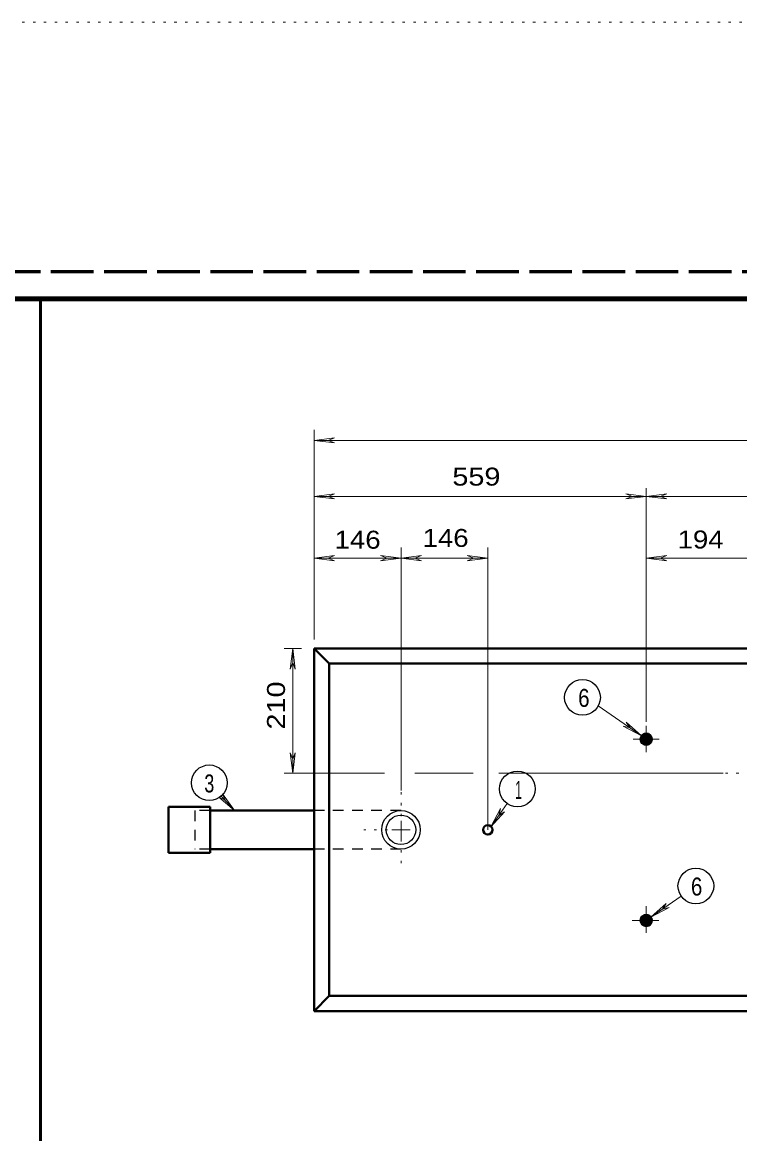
# Model space of a CAD drawing. Extents: x 312583 to 312854, y 144419 to 144597.
# Drawn here: x 312643.98 to 312674.35, y 144549.76 to 144596.78 of the extents above; entities that cross this region are included whole.
import ezdxf

# ---------------------------------------------------------------- set-up
doc = ezdxf.new("R2010")
doc.units = 0
doc.header["$LTSCALE"] = 0.3
for name, pattern in [('DOTTED', [1.5, 0.3, -1.2]), ('LONG_DASHED', [7.5, 6, -1.5]), ('SHORT_DASHED', [2.7, 1.5, -1.2])]:
    doc.linetypes.add(name, pattern=pattern)
for name, color, linetype, lineweight in [('1', 7, 'Continuous', 25), ('2', 7, 'Continuous', 13), ('63', 7, 'DOTTED', 13)]:
    doc.layers.add(name, color=color, linetype=linetype, lineweight=lineweight)

msp = doc.modelspace()

# ---------------------------------------------------------------- linework, layer by layer
at = {"layer": '1', "linetype": 'LONG_DASHED', "lineweight": 60}
msp.add_line((312851.75, 144586.2246), (312583.526, 144586.2246), dxfattribs=at)
at = {"layer": '1', "lineweight": 53}
msp.add_line((312644.7589, 144522.3988), (312644.7589, 144585.0846), dxfattribs=at)
at = {"layer": '1', "lineweight": 40}
for p, q in [((312656.3351, 144570.2833), (312706.1684, 144570.2833)), ((312656.3351, 144570.2833), (312656.3351, 144554.9499)), ((312656.9791, 144569.6469), (312656.3351, 144570.2833)), ((312656.9791, 144569.6469), (312705.5321, 144569.6469)), ((312656.9791, 144569.6469), (312656.9791, 144555.5863)), ((312651.9344, 144563.5903), (312650.1787, 144563.5903)), ((312650.1787, 144563.5903), (312650.1787, 144561.6429)), ((312651.9344, 144563.5903), (312651.9344, 144561.6429)), ((312656.3351, 144563.4293), (312651.9344, 144563.4293)), ((312651.9344, 144561.6429), (312650.1787, 144561.6429)), ((312656.3351, 144561.8039), (312651.9344, 144561.8039)), ((312656.3351, 144554.9499), (312656.9791, 144555.5863)), ((312656.9791, 144555.5863), (312705.5321, 144555.5863)), ((312656.3351, 144554.9499), (312706.1684, 144554.9499))]:
    msp.add_line(p, q, dxfattribs=at)
at = {"layer": '1', "linetype": 'SHORT_DASHED'}
for p, q in [((312651.2904, 144563.4293), (312651.2904, 144561.8039)), ((312651.9344, 144563.4293), (312651.2904, 144563.4293)), ((312660.0151, 144563.4293), (312656.3351, 144563.4293)), ((312651.9344, 144561.8039), (312651.2904, 144561.8039)), ((312660.0151, 144561.8039), (312656.3351, 144561.8039))]:
    msp.add_line(p, q, dxfattribs=at)
at = {"layer": '1', "lineweight": 158}
msp.add_lwpolyline([(312616.5, 144423.1446), (312616.5, 144585.0846), (312849, 144585.0846)], dxfattribs=at)
at = {"layer": '1', "lineweight": 40}
for centre, radius in [((312670.3938, 144566.4493), 0.2396), ((312670.3938, 144566.4493), 0.2156), ((312670.3938, 144566.4493), 0.1941), ((312670.3938, 144566.4493), 0.1747), ((312670.3938, 144566.4493), 0.1572), ((312670.3938, 144566.4493), 0.1415), ((312670.3938, 144566.4493), 0.1273), ((312670.3938, 144566.4493), 0.1146), ((312670.3938, 144566.4493), 0.1031), ((312670.3938, 144566.4493), 0.0928), ((312670.3938, 144566.4493), 0.0835), ((312670.3938, 144566.4493), 0.0752), ((312670.3938, 144566.4493), 0.0677), ((312670.3938, 144566.4493), 0.0609), ((312670.3938, 144566.4493), 0.0548), ((312663.6855, 144562.616), 0.1996), ((312670.3938, 144558.7826), 0.2396), ((312670.3938, 144558.7826), 0.2156), ((312670.3938, 144558.7826), 0.1941), ((312670.3938, 144558.7826), 0.1747), ((312670.3938, 144558.7826), 0.1572), ((312670.3938, 144558.7826), 0.1415), ((312670.3938, 144558.7826), 0.1273), ((312670.3938, 144558.7826), 0.1146), ((312670.3938, 144558.7826), 0.1031), ((312670.3938, 144558.7826), 0.0928), ((312670.3938, 144558.7826), 0.0835), ((312670.3938, 144558.7826), 0.0752), ((312670.3938, 144558.7826), 0.0677), ((312670.3938, 144558.7826), 0.0609), ((312670.3938, 144558.7826), 0.0548)]:
    msp.add_circle(centre, radius, dxfattribs=at)
at = {"layer": '1'}
for radius in [0.8146, 0.6232]:
    msp.add_circle((312660.0119, 144562.616), radius, dxfattribs=at)
at = {"layer": '2'}
for p, q in [((312656.3351, 144570.6743), (312656.3351, 144579.5369)), ((312656.3351, 144579.0923), (312657.2014, 144579.1996)), ((312656.3351, 144579.0923), (312705.5321, 144579.0923)), ((312656.3351, 144579.0923), (312657.2014, 144578.9849)), ((312657.2014, 144579.1996), (312656.9254, 144579.0923)), ((312657.2014, 144578.9849), (312656.9254, 144579.0923)), ((312656.3351, 144576.7233), (312657.2014, 144576.8306)), ((312656.3351, 144576.7233), (312657.2014, 144576.6159)), ((312656.3351, 144576.7233), (312670.3957, 144576.7233)), ((312657.2014, 144576.8306), (312656.9254, 144576.7233)), ((312657.2014, 144576.6159), (312656.9254, 144576.7233)), ((312669.5294, 144576.8306), (312669.8054, 144576.7233)), ((312670.3957, 144576.7233), (312669.5294, 144576.8306)), ((312669.5294, 144576.6159), (312669.8054, 144576.7233)), ((312670.3957, 144576.7233), (312669.5294, 144576.6159)), ((312670.3957, 144567.1783), (312670.3957, 144577.0683)), ((312670.3957, 144576.7233), (312671.2621, 144576.8306)), ((312670.3957, 144576.7233), (312692.1154, 144576.7233)), ((312670.3957, 144576.7233), (312671.2621, 144576.6159)), ((312671.2621, 144576.8306), (312670.9861, 144576.7233)), ((312671.2621, 144576.6159), (312670.9861, 144576.7233)), ((312660.0151, 144564.2726), (312660.0151, 144574.5613)), ((312663.6874, 144562.6166), (312663.6874, 144574.5613)), ((312656.3351, 144574.1089), (312657.2014, 144574.2163)), ((312656.3351, 144574.1089), (312660.0151, 144574.1089)), ((312656.3351, 144574.1089), (312657.2014, 144574.0016)), ((312657.2014, 144574.2163), (312656.9254, 144574.1089)), ((312657.2014, 144574.0016), (312656.9254, 144574.1089)), ((312659.1487, 144574.2163), (312659.4247, 144574.1089)), ((312660.0151, 144574.1089), (312659.1487, 144574.2163)), ((312659.1487, 144574.0016), (312659.4247, 144574.1089)), ((312660.0151, 144574.1089), (312659.1487, 144574.0016)), ((312660.0151, 144574.1089), (312660.8814, 144574.2163)), ((312660.0151, 144574.1089), (312663.6874, 144574.1089)), ((312660.0151, 144574.1089), (312660.8814, 144574.0016)), ((312660.8814, 144574.2163), (312660.6054, 144574.1089)), ((312660.8814, 144574.0016), (312660.6054, 144574.1089)), ((312662.8211, 144574.2163), (312663.0971, 144574.1089)), ((312663.6874, 144574.1089), (312662.8211, 144574.2163)), ((312662.8211, 144574.0016), (312663.0971, 144574.1089)), ((312663.6874, 144574.1089), (312662.8211, 144574.0016)), ((312670.3957, 144574.1089), (312671.2621, 144574.2163)), ((312670.3957, 144574.1089), (312675.2641, 144574.1089)), ((312670.3957, 144574.1089), (312671.2621, 144574.0016)), ((312671.2621, 144574.2163), (312670.9861, 144574.1089)), ((312671.2621, 144574.0016), (312670.9861, 144574.1089)), ((312655.7984, 144570.2833), (312655.0624, 144570.2833)), ((312655.4304, 144570.2833), (312655.3231, 144569.4169)), ((312655.4304, 144565.0086), (312655.4304, 144570.2833)), ((312655.4304, 144570.2833), (312655.5377, 144569.4169)), ((312655.3231, 144569.4169), (312655.4304, 144569.6929)), ((312655.5377, 144569.4169), (312655.4304, 144569.6929)), ((312668.3641, 144567.8606), (312670.1964, 144566.5879)), ((312669.4221, 144566.9943), (312669.7134, 144566.9253)), ((312670.1964, 144566.5879), (312669.4221, 144566.9943)), ((312669.5447, 144567.1706), (312669.7134, 144566.9253)), ((312670.1964, 144566.5879), (312669.5447, 144567.1706)), ((312670.3957, 144565.9056), (312670.3957, 144567.0096)), ((312670.9401, 144566.4499), (312669.8361, 144566.4499)), ((312655.3231, 144565.8749), (312655.4304, 144565.5989)), ((312655.4304, 144565.0086), (312655.3231, 144565.8749)), ((312655.5377, 144565.8749), (312655.4304, 144565.5989)), ((312655.4304, 144565.0086), (312655.5377, 144565.8749)), ((312659.3174, 144565.0086), (312655.0624, 144565.0086)), ((312663.0664, 144565.0086), (312660.5977, 144565.0086)), ((312673.6541, 144565.0086), (312664.1474, 144565.0086)), ((312652.3024, 144564.0043), (312652.5707, 144563.8663)), ((312652.9617, 144563.4293), (312652.3024, 144564.0043)), ((312652.4097, 144564.0426), (312652.9617, 144563.4293)), ((312652.4634, 144564.1423), (312652.5707, 144563.8663)), ((312652.9617, 144563.4293), (312652.4634, 144564.1423)), ((312664.5077, 144563.7283), (312663.8177, 144562.7393)), ((312663.8177, 144562.7393), (312664.2241, 144563.5136)), ((312664.2241, 144563.5136), (312664.1551, 144563.2223)), ((312660.0151, 144562.6166), (312660.0151, 144562.9999)), ((312663.8177, 144562.7393), (312664.4004, 144563.3833)), ((312664.4004, 144563.3833), (312664.1551, 144563.2223)), ((312660.0151, 144562.6166), (312659.6317, 144562.6166)), ((312660.0151, 144562.6166), (312660.3984, 144562.6166)), ((312660.0151, 144562.6166), (312660.0151, 144562.2333)), ((312671.8754, 144559.8106), (312670.5874, 144558.9213)), ((312670.3957, 144558.2543), (312670.3957, 144559.3813)), ((312670.5874, 144558.9213), (312671.2391, 144559.5039)), ((312670.5874, 144558.9213), (312671.3617, 144559.3276)), ((312671.2391, 144559.5039), (312671.0781, 144559.2586)), ((312671.3617, 144559.3276), (312671.0781, 144559.2586)), ((312670.9247, 144558.7833), (312669.7977, 144558.7833))]:
    msp.add_line(p, q, dxfattribs=at)
at = {"layer": '2', "linetype": 'DOTTED'}
for p, q in [((312674.3057, 144565.0086), (312673.6541, 144565.0086)), ((312660.0151, 144563.1916), (312660.0151, 144564.2726)), ((312659.4401, 144562.6166), (312658.4434, 144562.6166)), ((312660.0151, 144561.1983), (312660.0151, 144562.2333))]:
    msp.add_line(p, q, dxfattribs=at)
at = {"layer": '2', "lineweight": 25}
for centre in [(312667.6945, 144568.2177), (312651.9005, 144564.6055), (312664.9409, 144564.3454), (312672.4926, 144560.2393)]:
    msp.add_circle(centre, 0.7557, dxfattribs=at)
at = {"layer": '63'}
msp.add_line((312601.2, 144596.7846), (312853.5, 144596.7846), dxfattribs=at)

# ---------------------------------------------------------------- texts
at = {"layer": '2'}
for s, width, p in [('559 ', 1.2, (312662.1874, 144577.1796)), ('146 ', 1.15, (312657.2015, 144574.5106)), ('146 ', 1.15, (312660.927, 144574.5854)), ('194 ', 1.15, (312671.7188, 144574.5193)), ('6', 0.85, (312667.5127, 144567.8161)), ('3', 0.75, (312651.6891, 144564.1975)), ('1', 0.5, (312664.8458, 144563.9258)), ('6', 0.85, (312672.2858, 144559.8351))]:
    msp.add_text(s, height=0.76, dxfattribs=dict(at, width=width)).set_placement(p)
at = {"layer": '2', "width": 1.2}
msp.add_text('210 ', height=0.76, rotation=90, dxfattribs=at).set_placement((312655.104, 144566.8577))

doc.saveas('drawing.dxf')
